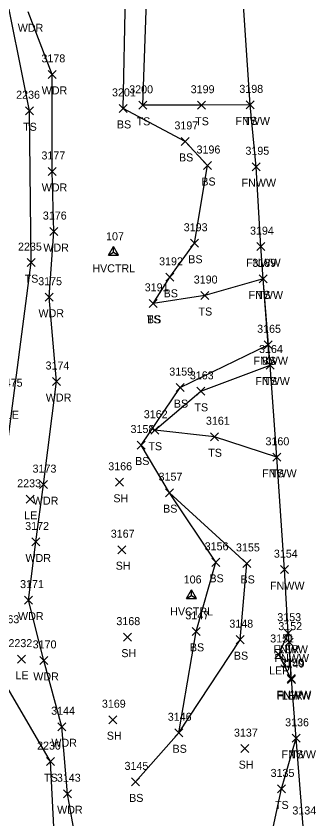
# Model space of a CAD drawing. Extents: x 1650221 to 1650634, y 244606 to 249996.
# Drawn here: x 1650487.6 to 1650562.5, y 245461.1 to 245661.6 of the extents above; entities that cross this region are included whole.
import ezdxf

# ---------------------------------------------------------------- set-up
doc = ezdxf.new("R2010")
doc.units = 0
for name, color, linetype in [('C_A', 7, 'Continuous'), ('C_I', 7, 'Continuous'), ('CPSM', 7, 'Continuous'), ('L_A', 7, 'Continuous'), ('L_I', 7, 'Continuous'), ('L_TIC', 7, 'Continuous'), ('LARO', 7, 'Continuous'), ('LAWA', 7, 'Continuous'), ('LELB', 7, 'Continuous'), ('LFNC', 7, 'Continuous'), ('LSOGP', 7, 'Continuous')]:
    doc.layers.add(name, color=color, linetype=linetype)

msp = doc.modelspace()

# ---------------------------------------------------------------- linework, layer by layer
at = {"layer": 'CPSM'}
for p, q in [((1650510.67, 245601.91), (1650511.92, 245604.07)), ((1650513.17, 245601.91), (1650511.92, 245604.07)), ((1650511.92, 245602.63), (1650511.92, 245604.07)), ((1650510.67, 245601.91), (1650511.92, 245602.63)), ((1650510.67, 245601.91), (1650513.17, 245601.91)), ((1650511.92, 245602.63), (1650511.92, 245602.63)), ((1650511.92, 245602.63), (1650513.17, 245601.91)), ((1650530.12, 245516.18), (1650531.37, 245518.34)), ((1650532.62, 245516.18), (1650531.37, 245518.34)), ((1650531.37, 245516.9), (1650531.37, 245518.34)), ((1650530.12, 245516.18), (1650531.37, 245516.9)), ((1650530.12, 245516.18), (1650532.62, 245516.18)), ((1650531.37, 245516.9), (1650531.37, 245516.9)), ((1650531.37, 245516.9), (1650532.62, 245516.18))]:
    msp.add_line(p, q, dxfattribs=at)
at = {"layer": 'L_TIC'}
for points in [[(1650495.59, 245646.08), (1650497.59, 245648.08)], [(1650497.59, 245646.08), (1650495.59, 245648.08)], [(1650518.26, 245638.35), (1650520.26, 245640.35)], [(1650520.26, 245638.35), (1650518.26, 245640.35)], [(1650532.89, 245638.37), (1650534.89, 245640.37)], [(1650534.89, 245638.37), (1650532.89, 245640.37)], [(1650545.03, 245638.46), (1650547.03, 245640.46)], [(1650547.03, 245638.46), (1650545.03, 245640.46)], [(1650545.03, 245638.46), (1650547.03, 245640.46)], [(1650547.03, 245638.46), (1650545.03, 245640.46)], [(1650489.9, 245636.99), (1650491.9, 245638.99)], [(1650491.9, 245636.99), (1650489.9, 245638.99)], [(1650513.3, 245637.58), (1650515.3, 245639.58)], [(1650515.3, 245637.58), (1650513.3, 245639.58)], [(1650528.82, 245629.33), (1650530.82, 245631.33)], [(1650530.82, 245629.33), (1650528.82, 245631.33)], [(1650495.6, 245621.83), (1650497.6, 245623.83)], [(1650497.6, 245621.83), (1650495.6, 245623.83)], [(1650534.4, 245623.31), (1650536.4, 245625.31)], [(1650536.4, 245623.31), (1650534.4, 245625.31)], [(1650546.55, 245623), (1650548.55, 245625)], [(1650548.55, 245623), (1650546.55, 245625)], [(1650496, 245606.81), (1650498, 245608.81)], [(1650498, 245606.81), (1650496, 245608.81)], [(1650531.14, 245603.89), (1650533.14, 245605.89)], [(1650533.14, 245603.89), (1650531.14, 245605.89)], [(1650547.7, 245603.04), (1650549.7, 245605.04)], [(1650549.7, 245603.04), (1650547.7, 245605.04)], [(1650490.3, 245599.05), (1650492.3, 245601.05)], [(1650492.3, 245599.05), (1650490.3, 245601.05)], [(1650524.99, 245595.38), (1650526.99, 245597.38)], [(1650526.99, 245595.38), (1650524.99, 245597.38)], [(1650548.3, 245594.99), (1650550.3, 245596.99)], [(1650550.3, 245594.99), (1650548.3, 245596.99)], [(1650548.3, 245594.99), (1650550.3, 245596.99)], [(1650550.3, 245594.99), (1650548.3, 245596.99)], [(1650494.79, 245590.41), (1650496.79, 245592.41)], [(1650496.79, 245590.41), (1650494.79, 245592.41)], [(1650533.73, 245590.83), (1650535.73, 245592.83)], [(1650535.73, 245590.83), (1650533.73, 245592.83)], [(1650520.82, 245588.88), (1650522.82, 245590.88)], [(1650522.82, 245588.88), (1650520.82, 245590.88)], [(1650520.82, 245588.88), (1650522.82, 245590.88)], [(1650522.82, 245588.88), (1650520.82, 245590.88)], [(1650549.53, 245578.52), (1650551.53, 245580.52)], [(1650551.53, 245578.52), (1650549.53, 245580.52)], [(1650549.53, 245578.52), (1650551.53, 245580.52)], [(1650551.53, 245578.52), (1650549.53, 245580.52)], [(1650550, 245573.47), (1650552, 245575.47)], [(1650552, 245573.47), (1650550, 245575.47)], [(1650550, 245573.47), (1650552, 245575.47)], [(1650552, 245573.47), (1650550, 245575.47)], [(1650496.62, 245569.35), (1650498.62, 245571.35)], [(1650498.62, 245569.35), (1650496.62, 245571.35)], [(1650527.53, 245567.83), (1650529.53, 245569.83)], [(1650529.53, 245567.83), (1650527.53, 245569.83)], [(1650532.71, 245566.9), (1650534.71, 245568.9)], [(1650534.71, 245566.9), (1650532.71, 245568.9)], [(1650521.21, 245557.18), (1650523.21, 245559.18)], [(1650523.21, 245557.18), (1650521.21, 245559.18)], [(1650536.16, 245555.55), (1650538.16, 245557.55)], [(1650538.16, 245555.55), (1650536.16, 245557.55)], [(1650517.85, 245553.49), (1650519.85, 245555.49)], [(1650519.85, 245553.49), (1650517.85, 245555.49)], [(1650551.7, 245550.42), (1650553.7, 245552.42)], [(1650553.7, 245550.42), (1650551.7, 245552.42)], [(1650551.7, 245550.42), (1650553.7, 245552.42)], [(1650553.7, 245550.42), (1650551.7, 245552.42)], [(1650493.38, 245543.59), (1650495.38, 245545.59)], [(1650495.38, 245543.59), (1650493.38, 245545.59)], [(1650512.38, 245544.18), (1650514.38, 245546.18)], [(1650514.38, 245544.18), (1650512.38, 245546.18)], [(1650524.85, 245541.58), (1650526.85, 245543.58)], [(1650526.85, 245541.58), (1650524.85, 245543.58)], [(1650524.85, 245541.58), (1650526.85, 245543.58)], [(1650526.85, 245541.58), (1650524.85, 245543.58)], [(1650490.1, 245539.93), (1650492.1, 245541.93)], [(1650492.1, 245539.93), (1650490.1, 245541.93)], [(1650491.53, 245529.26), (1650493.53, 245531.26)], [(1650493.53, 245529.26), (1650491.53, 245531.26)], [(1650512.96, 245527.34), (1650514.96, 245529.34)], [(1650514.96, 245527.34), (1650512.96, 245529.34)], [(1650536.43, 245524.18), (1650538.43, 245526.18)], [(1650538.43, 245524.18), (1650536.43, 245526.18)], [(1650544.19, 245523.91), (1650546.19, 245525.91)], [(1650546.19, 245523.91), (1650544.19, 245525.91)], [(1650553.66, 245522.35), (1650555.66, 245524.35)], [(1650555.66, 245522.35), (1650553.66, 245524.35)], [(1650489.68, 245514.74), (1650491.68, 245516.74)], [(1650491.68, 245514.74), (1650489.68, 245516.74)], [(1650514.36, 245505.49), (1650516.36, 245507.49)], [(1650516.36, 245505.49), (1650514.36, 245507.49)], [(1650531.54, 245506.94), (1650533.54, 245508.94)], [(1650533.54, 245506.94), (1650531.54, 245508.94)], [(1650554.51, 245506.48), (1650556.51, 245508.48)], [(1650556.51, 245506.48), (1650554.51, 245508.48)], [(1650554.51, 245506.48), (1650556.51, 245508.48)], [(1650556.51, 245506.48), (1650554.51, 245508.48)], [(1650542.53, 245504.86), (1650544.53, 245506.86)], [(1650544.53, 245504.86), (1650542.53, 245506.86)], [(1650554.77, 245504.24), (1650556.77, 245506.24)], [(1650556.77, 245504.24), (1650554.77, 245506.24)], [(1650487.91, 245499.99), (1650489.91, 245501.99)], [(1650489.91, 245499.99), (1650487.91, 245501.99)], [(1650493.49, 245499.68), (1650495.49, 245501.68)], [(1650495.49, 245499.68), (1650493.49, 245501.68)], [(1650552.18, 245501.16), (1650554.18, 245503.16)], [(1650554.18, 245501.16), (1650552.18, 245503.16)], [(1650555.29, 245495.13), (1650557.29, 245497.13)], [(1650557.29, 245495.13), (1650555.29, 245497.13)], [(1650555.38, 245494.9), (1650557.38, 245496.9)], [(1650557.38, 245494.9), (1650555.38, 245496.9)], [(1650555.38, 245494.9), (1650557.38, 245496.9)], [(1650557.38, 245494.9), (1650555.38, 245496.9)], [(1650510.74, 245484.86), (1650512.74, 245486.86)], [(1650512.74, 245484.86), (1650510.74, 245486.86)], [(1650498.01, 245483.1), (1650500.01, 245485.1)], [(1650500.01, 245483.1), (1650498.01, 245485.1)], [(1650527.21, 245481.6), (1650529.21, 245483.6)], [(1650529.21, 245481.6), (1650527.21, 245483.6)], [(1650527.21, 245481.6), (1650529.21, 245483.6)], [(1650529.21, 245481.6), (1650527.21, 245483.6)], [(1650556.53, 245480.22), (1650558.53, 245482.22)], [(1650558.53, 245480.22), (1650556.53, 245482.22)], [(1650556.53, 245480.22), (1650558.53, 245482.22)], [(1650558.53, 245480.22), (1650556.53, 245482.22)], [(1650543.68, 245477.64), (1650545.68, 245479.64)], [(1650545.68, 245477.64), (1650543.68, 245479.64)], [(1650495.14, 245474.39), (1650497.14, 245476.39)], [(1650497.14, 245474.39), (1650495.14, 245476.39)], [(1650516.36, 245469.33), (1650518.36, 245471.33)], [(1650518.36, 245469.33), (1650516.36, 245471.33)], [(1650552.84, 245467.57), (1650554.84, 245469.57)], [(1650554.84, 245467.57), (1650552.84, 245469.57)], [(1650499.44, 245466.37), (1650501.44, 245468.37)], [(1650501.44, 245466.37), (1650499.44, 245468.37)]]:
    msp.add_lwpolyline(points, dxfattribs=at)
at = {"layer": 'LARO'}
msp.add_lwpolyline([(1650556.38, 245495.9), (1650553.18, 245502.16), (1650555.51, 245507.48)], dxfattribs=at)
at = {"layer": 'LAWA'}
msp.add_lwpolyline([(1650505.4, 245439.37), (1650500.44, 245467.37), (1650499.01, 245484.1), (1650494.49, 245500.68), (1650490.68, 245515.74), (1650492.53, 245530.26), (1650494.38, 245544.59), (1650497.62, 245570.35), (1650495.79, 245591.41), (1650497, 245607.81), (1650496.6, 245622.83), (1650496.59, 245647.08), (1650490.62, 245662.71)], dxfattribs=at)
at = {"layer": 'LELB'}
for points in [[(1650521.82, 245589.88), (1650525.99, 245596.38), (1650532.14, 245604.89), (1650535.4, 245624.31), (1650529.82, 245630.33), (1650514.3, 245638.58), (1650514.88, 245666.93), (1650530.9, 245704.79), (1650527.76, 245731.07), (1650524.76, 245744.04), (1650525.69, 245770.73), (1650527.66, 245791.89), (1650535.19, 245793.78)], [(1650546.03, 245639.46), (1650533.89, 245639.37), (1650519.26, 245639.35), (1650520.26, 245667.82), (1650541.25, 245706.23)], [(1650504.95, 245130.46), (1650502.44, 245141.72), (1650499.16, 245156.24), (1650498.93, 245181.82), (1650503.83, 245194.54), (1650500.59, 245204.36), (1650497.12, 245222.6), (1650494.12, 245240.25), (1650494.91, 245258.03), (1650492.2, 245286.73), (1650496.63, 245312.12), (1650498.98, 245327.58), (1650495.95, 245351.61), (1650501.94, 245378.34), (1650498.52, 245407), (1650497.68, 245445.99), (1650496.14, 245475.39), (1650481.11, 245501.15), (1650483.43, 245539.97), (1650491.3, 245600.05), (1650490.9, 245637.99), (1650484.15, 245671.67)], [(1650549.3, 245595.99), (1650534.73, 245591.83), (1650521.82, 245589.88)], [(1650517.36, 245470.33), (1650528.21, 245482.6), (1650532.54, 245507.94), (1650537.43, 245525.18), (1650525.85, 245542.58), (1650518.85, 245554.49), (1650528.53, 245568.83), (1650550.53, 245579.52)], [(1650552.7, 245551.42), (1650537.16, 245556.55), (1650522.21, 245558.18), (1650533.71, 245567.9), (1650551, 245574.47)], [(1650528.21, 245482.6), (1650543.53, 245505.86), (1650545.19, 245524.91), (1650525.85, 245542.58)], [(1650531.8, 245329.95), (1650539.4, 245346.94), (1650542.05, 245366.48), (1650535.76, 245393.23), (1650531.72, 245411.6), (1650544.91, 245426.88), (1650553.84, 245468.57), (1650557.53, 245481.22)]]:
    msp.add_lwpolyline(points, dxfattribs=at)
at = {"layer": 'LFNC'}
msp.add_lwpolyline([(1650559.29, 245459.19), (1650557.53, 245481.22), (1650556.38, 245495.9), (1650556.29, 245496.13), (1650555.77, 245505.24), (1650555.51, 245507.48), (1650554.66, 245523.35), (1650552.7, 245551.42), (1650551, 245574.47), (1650550.53, 245579.52), (1650549.3, 245595.99), (1650548.7, 245604.04), (1650547.55, 245624), (1650546.03, 245639.46), (1650543.33, 245680.57)], dxfattribs=at)
at = {"layer": 'LSOGP'}
msp.add_lwpolyline([(1650559.29, 245459.19), (1650557.53, 245481.22), (1650556.38, 245495.9), (1650555.77, 245505.24), (1650555.51, 245507.48), (1650554.66, 245523.35), (1650552.7, 245551.42), (1650551, 245574.47), (1650549.3, 245595.99), (1650548.7, 245604.04), (1650547.55, 245624), (1650546.03, 245639.46), (1650543.33, 245680.57)], dxfattribs=at)

# ---------------------------------------------------------------- texts
at = {"layer": 'C_A'}
for p in [(1650506.61, 245597.63), (1650526.07, 245511.9)]:
    msp.add_text('HVCTRL', height=2, dxfattribs=at).set_placement(p)
at = {"layer": 'C_I'}
for s, p in [('107', (1650510.04, 245605.63)), ('106', (1650529.44, 245519.9))]:
    msp.add_text(s, height=2, dxfattribs=at).set_placement(p)
at = {"layer": 'L_A'}
for s, p in [('WDR', (1650487.98, 245657.71)), ('WDR', (1650493.96, 245642.08)), ('TS', (1650517.67, 245634.35)), ('TS', (1650532.3, 245634.37)), ('FNWW', (1650542.38, 245634.46)), ('TS', (1650544.44, 245634.46)), ('TS', (1650489.31, 245632.99)), ('BS', (1650512.74, 245633.58)), ('BS', (1650528.26, 245625.33)), ('WDR', (1650493.96, 245617.83)), ('BS', (1650533.84, 245619.31)), ('FNWW', (1650543.9, 245619)), ('WDR', (1650494.36, 245602.81)), ('BS', (1650530.58, 245599.89)), ('FNWW', (1650545.05, 245599.04)), ('TS', (1650489.71, 245595.05)), ('BS', (1650524.43, 245591.38)), ('FNWW', (1650545.64, 245590.99)), ('TS', (1650547.71, 245590.99)), ('WDR', (1650493.15, 245586.41)), ('TS', (1650533.14, 245586.83)), ('TS', (1650520.23, 245584.88)), ('BS', (1650520.26, 245584.88)), ('FNWW', (1650546.88, 245574.52)), ('BS', (1650548.97, 245574.52)), ('FNWW', (1650547.34, 245569.47)), ('TS', (1650549.41, 245569.47)), ('WDR', (1650494.99, 245565.35)), ('BS', (1650526.97, 245563.83)), ('TS', (1650532.12, 245562.9)), ('LE', (1650484.98, 245561.05)), ('TS', (1650520.62, 245553.18)), ('TS', (1650535.57, 245551.55)), ('BS', (1650517.3, 245549.49)), ('FNWW', (1650549.04, 245546.42)), ('TS', (1650551.11, 245546.42)), ('WDR', (1650491.74, 245539.59)), ('SH', (1650511.87, 245540.18)), ('BS', (1650524.29, 245537.58)), ('BS', (1650524.29, 245537.58)), ('LE', (1650489.59, 245535.93)), ('WDR', (1650489.9, 245525.26)), ('SH', (1650512.45, 245523.34)), ('BS', (1650535.87, 245520.18)), ('BS', (1650543.63, 245519.91)), ('FNWW', (1650551.01, 245518.35)), ('WDR', (1650488.05, 245510.74)), ('SH', (1650513.85, 245501.49)), ('BS', (1650530.98, 245502.94)), ('FNWW', (1650551.86, 245502.48)), ('LER', (1650553.09, 245502.48)), ('BS', (1650541.97, 245500.86)), ('FNWW', (1650552.12, 245500.24)), ('LE', (1650487.4, 245495.99)), ('WDR', (1650491.85, 245495.68)), ('LER', (1650550.76, 245497.16)), ('FNWW', (1650552.63, 245491.13)), ('FNWW', (1650552.72, 245490.9)), ('LER', (1650553.96, 245490.9)), ('SH', (1650510.23, 245480.86)), ('WDR', (1650496.38, 245479.1)), ('BS', (1650526.65, 245477.6)), ('BS', (1650526.65, 245477.6)), ('FNWW', (1650553.87, 245476.22)), ('TS', (1650555.94, 245476.22)), ('SH', (1650543.17, 245473.64)), ('TS', (1650494.55, 245470.39)), ('BS', (1650515.8, 245465.33)), ('TS', (1650552.25, 245463.57)), ('WDR', (1650497.81, 245462.37))]:
    msp.add_text(s, height=2, dxfattribs=at).set_placement(p)
at = {"layer": 'L_I'}
for s, p in [('3178', (1650493.9, 245650.08)), ('3200', (1650515.83, 245642.35)), ('3199', (1650531.19, 245642.37)), ('3198', (1650543.34, 245642.46)), ('3198', (1650543.34, 245642.46)), ('2236', (1650487.58, 245640.99)), ('3201', (1650511.53, 245641.58)), ('3197', (1650527.12, 245633.33)), ('3177', (1650493.9, 245625.83)), ('3196', (1650532.65, 245627.31)), ('3195', (1650544.86, 245627)), ('3176', (1650494.25, 245610.81)), ('3193', (1650529.45, 245607.89)), ('3194', (1650546.01, 245607.04)), ('2235', (1650488.04, 245603.05)), ('3192', (1650523.29, 245599.38)), ('3189', (1650546.59, 245598.99)), ('3189', (1650546.59, 245598.99)), ('3175', (1650493.09, 245594.41)), ('3190', (1650531.95, 245594.83)), ('3191', (1650519.7, 245592.88)), ('3191', (1650519.7, 245592.88)), ('3165', (1650547.79, 245582.52)), ('3165', (1650547.79, 245582.52)), ('3164', (1650548.26, 245577.47)), ('3164', (1650548.26, 245577.47)), ('3174', (1650494.93, 245573.35)), ('3159', (1650525.83, 245571.83)), ('3163', (1650530.97, 245570.9)), ('2475', (1650483.23, 245569.05)), ('3162', (1650519.47, 245561.18)), ('3161', (1650534.99, 245559.55)), ('3158', (1650516.16, 245557.49)), ('3160', (1650549.87, 245554.42)), ('3160', (1650549.87, 245554.42)), ('3173', (1650491.68, 245547.59)), ('3166', (1650510.59, 245548.18)), ('3157', (1650523.16, 245545.58)), ('3157', (1650523.16, 245545.58)), ('2233', (1650487.84, 245543.93)), ('3172', (1650489.84, 245533.26)), ('3167', (1650511.22, 245531.34)), ('3156', (1650534.68, 245528.18)), ('3155', (1650542.5, 245527.91)), ('3154', (1650551.97, 245526.35)), ('3171', (1650488.56, 245518.74)), ('2463', (1650482.41, 245509.96)), ('3168', (1650512.62, 245509.49)), ('3147', (1650529.85, 245510.94)), ('3153', (1650552.82, 245510.48)), ('3153', (1650552.82, 245510.48)), ('3148', (1650540.84, 245508.86)), ('3152', (1650553.08, 245508.24)), ('2232', (1650485.65, 245503.99)), ('3170', (1650491.71, 245503.68)), ('3151', (1650551.05, 245505.16)), ('3150', (1650553.51, 245499.13)), ('3149', (1650553.68, 245498.9)), ('3149', (1650553.68, 245498.9)), ('3169', (1650509, 245488.86)), ('3144', (1650496.32, 245487.1)), ('3146', (1650525.46, 245485.6)), ('3146', (1650525.46, 245485.6)), ('3136', (1650554.78, 245484.22)), ('3136', (1650554.78, 245484.22)), ('3137', (1650541.99, 245481.64)), ('2230', (1650492.8, 245478.39)), ('3145', (1650514.66, 245473.33)), ('3135', (1650551.15, 245471.57)), ('3143', (1650497.75, 245470.37)), ('3134', (1650556.59, 245462.19))]:
    msp.add_text(s, height=2, dxfattribs=at).set_placement(p)

doc.saveas('drawing.dxf')
